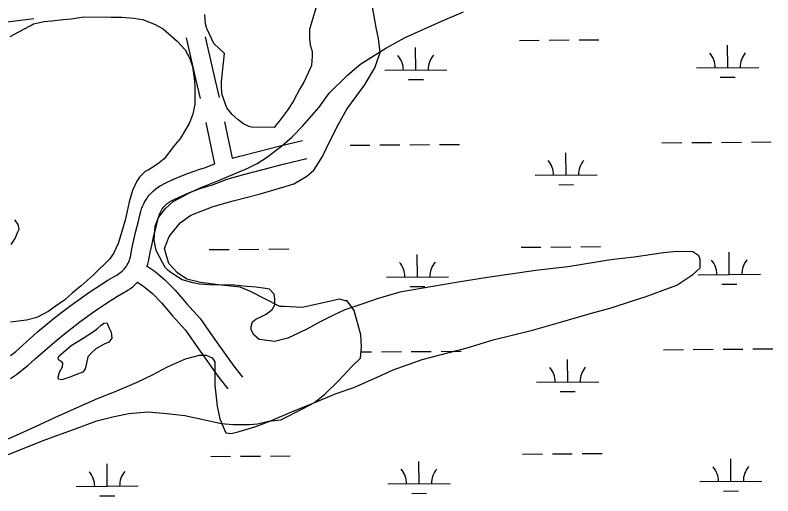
# Model space of a CAD drawing. Extents: x 3540316 to 3578335, y 553172 to 578787.
# Drawn here: x 3561886 to 3563106, y 565561 to 566334 of the extents above; entities that cross this region are included whole.
import ezdxf

# ---------------------------------------------------------------- set-up
doc = ezdxf.new("R2010")
doc.units = 0
for name, color, linetype in [('V-ROAD-CNTR', 7, 'Continuous'), ('V-SITE-VEGE', 7, 'Continuous'), ('V-TOPO-SHOR', 7, 'Continuous'), ('V-WETL-SWMP', 7, 'Continuous')]:
    doc.layers.add(name, color=color, linetype=linetype)

msp = doc.modelspace()

# ---------------------------------------------------------------- linework, layer by layer
at = {"layer": 'V-ROAD-CNTR'}
for p, q in [((3562192.9, 566161.1), (3562206.9, 566094.5)), ((3562223.3, 566162.5), (3562235.6, 566103.8))]:
    msp.add_line(p, q, dxfattribs=at)
for points in [[(3561916.5, 566327.9), (3561869.3, 566322.1), (3561837.4, 566317.3), (3561817.3, 566315.8)], [(3562161.5, 566297.6), (3562176.5, 566231.4), (3562183.9, 566200.1)], [(3562192, 566298.9), (3562205.7, 566238.2), (3562214.4, 566201.5)], [(3562235.5, 566103.7), (3562247.8, 566107.3), (3562277.3, 566114.6), (3562310.4, 566123.5), (3562348.6, 566132.4)], [(3562098.3, 565929.7), (3562099.6, 565933.7), (3562100.8, 565938), (3562103.6, 565952.4), (3562106.5, 565966.1), (3562109.6, 565979.7), (3562112.9, 565993.3), (3562116.6, 566007.1), (3562117.3, 566010.1), (3562118.1, 566012.5), (3562119, 566014.8), (3562120, 566017.1), (3562121.2, 566019.3), (3562122.5, 566021.5), (3562123.9, 566023.6), (3562125.5, 566025.5), (3562127.2, 566027.4), (3562129, 566029.2), (3562130.9, 566030.8), (3562132.9, 566032.3), (3562134.7, 566033.5), (3562142.2, 566037.3), (3562150.4, 566041.3), (3562158.6, 566045), (3562167, 566048.6), (3562175.5, 566051.9), (3562184, 566055), (3562192.6, 566057.9), (3562201.9, 566060.7), (3562228.9, 566070.6), (3562255.6, 566078.3), (3562284.8, 566085.6), (3562317.7, 566094.4), (3562355.4, 566103.2)], [(3561878.9, 565786.8), (3561887.1, 565793.2), (3561898.3, 565803.5), (3561910.3, 565814.1), (3561922.3, 565824.6), (3561934.6, 565834.8), (3561946.9, 565844.9), (3561959.4, 565854.8), (3561972.1, 565864.5), (3561982.3, 565872.1), (3561992.7, 565879.6), (3562003.2, 565886.9), (3562013.8, 565894), (3562024.5, 565900.9), (3562035.4, 565907.6), (3562046.6, 565914.3), (3562049.7, 565916), (3562052, 565917.3), (3562054.2, 565918.8), (3562056.3, 565920.5), (3562058.3, 565922.2), (3562060.2, 565924.1), (3562062, 565926.1), (3562063.7, 565928.2), (3562065.2, 565930.3), (3562066.6, 565932.6), (3562067.9, 565934.9), (3562069, 565937.3), (3562070, 565939.8), (3562070.9, 565942.3), (3562071.6, 565944.8), (3562074.2, 565958.4), (3562077.2, 565972.5), (3562080.4, 565986.7), (3562083.9, 566000.7), (3562087.5, 566014.5), (3562088.4, 566018.2), (3562089.7, 566022.3), (3562091.3, 566026.4), (3562093.1, 566030.4), (3562095.1, 566034.3), (3562097.4, 566038), (3562099.9, 566041.6), (3562102.6, 566045), (3562105.6, 566048.2), (3562108.7, 566051.3), (3562112, 566054.1), (3562115.5, 566056.8), (3562119.5, 566059.4), (3562128.8, 566064.2), (3562137.7, 566068.5), (3562146.6, 566072.5), (3562155.7, 566076.3), (3562164.9, 566079.9), (3562174.1, 566083.3), (3562183.4, 566086.4), (3562192.3, 566089.2), (3562207, 566094.6)], [(3562098.5, 565930.3), (3562111.3, 565921.5), (3562127.3, 565908.4), (3562143.8, 565891.7), (3562162.1, 565870.1), (3562184, 565846), (3562205.7, 565814.7), (3562238.1, 565769.3), (3562252, 565751.9)], [(3561878.9, 565749.5), (3561888.1, 565756.2), (3561897.2, 565763), (3561906.5, 565770.3), (3561918.5, 565781.3), (3561930.1, 565791.6), (3561941.8, 565801.7), (3561953.7, 565811.7), (3561965.7, 565821.5), (3561977.9, 565831.1), (3561990.2, 565840.6), (3562000, 565847.9), (3562010, 565855.1), (3562020.1, 565862.1), (3562030.2, 565868.9), (3562040.6, 565875.5), (3562051, 565882), (3562061.2, 565888.1), (3562064.4, 565889.8), (3562068.2, 565892.1), (3562071.9, 565894.6), (3562075.4, 565897.3), (3562078.7, 565900.2), (3562081.9, 565903.3), (3562083.4, 565905.1)], [(3562083, 565904.5), (3562093.3, 565897.5), (3562107.1, 565886.2), (3562121.7, 565871.4), (3562139.6, 565850.4), (3562160.4, 565827.2), (3562181.2, 565797.5), (3562214.1, 565751.2), (3562228.6, 565733.1)]]:
    msp.add_lwpolyline(points, dxfattribs=at)
at = {"layer": 'V-SITE-VEGE'}
for points in [[(3562370, 566345.4), (3562363.4, 566323.9), (3562360.1, 566311.1), (3562360, 566296), (3562361, 566286.3), (3562364.1, 566275.5), (3562364.1, 566268), (3562362.9, 566252.9), (3562358.5, 566242.2), (3562350.8, 566226.1), (3562344.3, 566215.4), (3562333.4, 566195.1), (3562324.7, 566181.2), (3562311.6, 566164), (3562306.2, 566157.6), (3562303, 566153.3), (3562266.4, 566153.6), (3562262.1, 566154.7), (3562253.5, 566159.1), (3562245, 566165.6), (3562235.3, 566174.3), (3562226.8, 566185.1), (3562219.4, 566205.6), (3562218.4, 566216.4), (3562218.5, 566227.1), (3562223.2, 566272.3), (3562206.1, 566288.5), (3562194.4, 566312.3), (3562192.3, 566319.8), (3562191.4, 566334.9)], [(3562246.6, 565664.3), (3562273.5, 565672.7), (3562296.2, 565681.1), (3562336.1, 565698), (3562362, 565708.6), (3562403, 565725.5), (3562431.1, 565735), (3562468.8, 565751.9), (3562494.7, 565763.5), (3562541.1, 565780.4), (3562613.4, 565799.2), (3562655.4, 565811.8), (3562719, 565827.5), (3562760, 565839), (3562813.9, 565854.7), (3562845.1, 565863.1), (3562879.6, 565874.7), (3562900.1, 565881), (3562929.2, 565891.5), (3562950.8, 565900), (3562976.8, 565917), (3562988.7, 565927.7), (3562988.8, 565941.6), (3562986.7, 565947), (3562977, 565953.6), (3562951.2, 565953.8), (3562929.7, 565951.8), (3562882.3, 565944.6), (3562844.6, 565940.6), (3562775.7, 565929.3), (3562724, 565923.2), (3562646.5, 565911.9), (3562599.1, 565904.8), (3562539.8, 565894.5), (3562505.4, 565888.3), (3562468.7, 565877.8), (3562447.1, 565870.4), (3562416.9, 565859.9), (3562398.6, 565851.4), (3562377, 565840.8), (3562355.4, 565829.1), (3562325.2, 565814.3), (3562303.6, 565809.1), (3562278.9, 565812.5), (3562270.3, 565820.1), (3562266.1, 565827.7), (3562266.1, 565833), (3562268.3, 565840.6), (3562273.7, 565844.8), (3562282.4, 565849.1), (3562289.9, 565853.3), (3562299.7, 565860.8), (3562304, 565868.3), (3562304.1, 565877.9), (3562303.1, 565885.5), (3562295.6, 565893.1), (3562289.2, 565894.2), (3562274.1, 565896.4), (3562259.1, 565897.6), (3562238.7, 565899.9), (3562198.9, 565900.2), (3562182.7, 565901.4), (3562172, 565903.7), (3562154.8, 565908.1), (3562143, 565915.7), (3562136.6, 565920.1), (3562132.3, 565923.3), (3562128.1, 565927.7), (3562123.8, 565935.2), (3562113.2, 565955.7), (3562110.1, 565971.9), (3562111.3, 565994.5), (3562116.8, 566008.4), (3562128.8, 566023.4), (3562140.7, 566034.1), (3562165.5, 566047.9), (3562183.9, 566056.3), (3562216.3, 566069), (3562260.5, 566088), (3562275.6, 566095.5), (3562290.8, 566105), (3562314.6, 566123.1), (3562331.9, 566138.1), (3562349.2, 566156.2), (3562375.3, 566186.1), (3562391.6, 566208.6), (3562420.8, 566237.4), (3562442.5, 566255.6), (3562482.5, 566281.1), (3562513.8, 566298.1), (3562571, 566323.5), (3562607.7, 566339.3)], [(3561878, 566299.6), (3561892.1, 566307), (3561910.4, 566316.6), (3561915.8, 566319.8), (3561933.1, 566323.9), (3561944.9, 566324.9), (3561963.2, 566326.9), (3561976.2, 566327.9), (3561996.6, 566331), (3562040.7, 566330.7), (3562057.9, 566330.5), (3562077.3, 566329.3), (3562091.3, 566327.1), (3562110.6, 566319.4), (3562124.5, 566311.7), (3562146.9, 566292.2), (3562159.7, 566278.1), (3562167.2, 566264.1), (3562171.4, 566251.2), (3562174.5, 566232.8), (3562175.4, 566219.9), (3562175.2, 566190.9), (3562171.9, 566174.8), (3562166.4, 566159.7), (3562152.2, 566136.2), (3562141.4, 566123.4), (3562126.1, 566103), (3562115.3, 566094.5), (3562100.2, 566084.9), (3562095.9, 566082.8), (3562086.1, 566073.2), (3562081.8, 566066.8), (3562075.2, 566051.8), (3562069.7, 566033.5), (3562066.3, 566018.5), (3562063, 566004.5), (3562056.4, 565980.9), (3562052, 565967), (3562044.3, 565950.9), (3562037.8, 565941.3), (3562011.8, 565915.6), (3561992.3, 565898.6), (3561978.2, 565886.8), (3561966.3, 565876.2), (3561949, 565864.5), (3561940.4, 565858.1), (3561920.9, 565847.5), (3561904.7, 565843.3), (3561878.9, 565840.2)], [(3561879.8, 565965), (3561886.4, 565974.7), (3561890.7, 565985.4), (3561892.9, 565989.7), (3561890.8, 565997.2), (3561885.5, 566004.8)], [(3561865.6, 565648.9), (3561888.3, 565658.4), (3561925, 565675.3), (3561949.8, 565687), (3561990.8, 565704.9), (3562018.9, 565717.6), (3562045.9, 565728.2), (3562082.6, 565744), (3562107.4, 565755.7), (3562131.2, 565768.4), (3562160.3, 565781.1), (3562182.9, 565787.4), (3562193.7, 565787.3), (3562203.4, 565782.9), (3562207.6, 565776.5), (3562207.3, 565738.8), (3562211.4, 565705.4), (3562215.5, 565685), (3562220.8, 565672), (3562225, 565662.3), (3562233.6, 565661.2), (3562246.6, 565664.3)]]:
    msp.add_lwpolyline(points, dxfattribs=at)
at = {"layer": 'V-TOPO-SHOR'}
msp.add_lwpolyline([(3561960.5, 565788.7), (3561976.1, 565802.6), (3561995.8, 565814.4), (3562012.3, 565825.2), (3562018.8, 565830.2), (3562024.6, 565835.6), (3562028.9, 565838.8), (3562033.5, 565839.2), (3562035, 565837), (3562037.2, 565831.6), (3562040.8, 565824.1), (3562041.6, 565814.7), (3562037.2, 565808.2), (3562029.3, 565805), (3562016, 565797.3), (3562009.2, 565791), (3562003.4, 565784.3), (3562000.8, 565774.2), (3561998.9, 565765.1), (3561995.2, 565759.9), (3561986.4, 565756.5), (3561974.2, 565752), (3561961.3, 565747.3), (3561956.1, 565748.4), (3561955.2, 565751.7), (3561957.5, 565760), (3561962.3, 565768.6), (3561963, 565774.1), (3561960.9, 565777.2), (3561957.8, 565778.5), (3561956.1, 565779.6), (3561955.5, 565782.9), (3561957.2, 565785.9), (3561960.5, 565788.7)], dxfattribs=at)
at = {"layer": 'V-WETL-SWMP'}
for p, q in [((3562467, 566314.3), (3562447.5, 566423.4)), ((3562471, 566296.2), (3562467, 566314.3)), ((3562473.6, 566274), (3562471, 566296.2)), ((3562697.7, 566293.4), (3562729.7, 566293.7)), ((3562745.7, 566293.8), (3562777.7, 566294)), ((3562793.7, 566294.1), (3562825.7, 566294.4)), ((3563032.9, 566249.6), (3563032.6, 566285.6)), ((3562465.1, 566249.1), (3562473.6, 566274)), ((3562531, 566245.7), (3562530.7, 566281.7)), ((3562448.2, 566221.4), (3562465.1, 566249.1)), ((3562481, 566245.3), (3562581, 566246.1)), ((3562982.9, 566249.2), (3563082.9, 566249.9)), ((3563021, 566234), (3563045, 566234.2)), ((3562420.1, 566182.7), (3562448.2, 566221.4)), ((3562519.1, 566230.2), (3562543.1, 566230.4)), ((3562406.1, 566157.8), (3562420.1, 566182.7)), ((3562392, 566130.1), (3562406.1, 566157.8)), ((3562380.7, 566106.6), (3562392, 566130.1)), ((3562425.1, 566124.8), (3562457.1, 566125)), ((3562473.1, 566125.2), (3562505.1, 566125.4)), ((3562521.1, 566125.5), (3562553.1, 566125.8)), ((3562569.1, 566125.9), (3562601.1, 566126.2)), ((3562927, 566128.7), (3562959, 566128.9)), ((3562975, 566129), (3563007, 566129.3)), ((3563023, 566129.4), (3563055, 566129.7)), ((3563071, 566129.8), (3563103, 566130)), ((3562772.8, 566076.7), (3562772.5, 566112.7)), ((3562366.6, 566084.5), (3562380.7, 566106.6)), ((3562355.4, 566074.9), (3562366.6, 566084.5)), ((3562722.8, 566076.4), (3562822.8, 566077.1)), ((3562334.5, 566062.5), (3562355.4, 566074.9)), ((3562278.8, 566046.3), (3562320.6, 566058.5)), ((3562320.6, 566058.5), (3562334.5, 566062.5)), ((3562760.9, 566061.2), (3562784.9, 566061.4)), ((3562237, 566035.5), (3562278.8, 566046.3)), ((3562205, 566026), (3562237, 566035.5)), ((3562168.8, 566012.4), (3562205, 566026)), ((3562152, 566000), (3562168.8, 566012.4)), ((3562133.8, 565977.9), (3562152, 566000)), ((3562126.7, 565958.5), (3562133.8, 565977.9)), ((3562129.4, 565948.8), (3562126.7, 565958.5)), ((3562198.4, 565956.9), (3562230.4, 565957.1)), ((3562246.4, 565957.2), (3562278.4, 565957.5)), ((3562294.4, 565957.6), (3562326.4, 565957.9)), ((3562700.3, 565960.7), (3562732.3, 565961)), ((3562748.3, 565961.1), (3562780.3, 565961.4)), ((3562796.3, 565961.5), (3562828.3, 565961.7)), ((3562133.5, 565934.8), (3562129.4, 565948.8)), ((3562533.6, 565913), (3562533.3, 565949)), ((3563035.5, 565916.9), (3563035.2, 565952.9)), ((3562147.3, 565919.5), (3562133.5, 565934.8)), ((3562162.5, 565909.6), (3562147.3, 565919.5)), ((3562985.5, 565916.5), (3563085.5, 565917.3)), ((3562184.7, 565903.9), (3562162.5, 565909.6)), ((3562483.6, 565912.6), (3562583.6, 565913.4)), ((3562218, 565899.5), (3562184.7, 565903.9)), ((3562248.5, 565896.5), (3562218, 565899.5)), ((3562265.1, 565889.4), (3562248.5, 565896.5)), ((3562521.7, 565897.5), (3562545.7, 565897.7)), ((3563023.6, 565901.4), (3563047.6, 565901.6)), ((3562312.2, 565865.4), (3562265.1, 565889.4)), ((3562384.4, 565871.8), (3562348.3, 565863.8)), ((3562408.1, 565877.2), (3562384.4, 565871.8)), ((3562417.8, 565874.4), (3562408.1, 565877.2)), ((3562420.6, 565874.3), (3562417.8, 565874.4)), ((3562431.6, 565859), (3562420.6, 565874.3)), ((3562319.1, 565865.4), (3562312.2, 565865.4)), ((3562348.3, 565863.8), (3562319.1, 565865.4)), ((3562442.4, 565820), (3562431.6, 565859)), ((3562443.6, 565800.5), (3562442.4, 565820)), ((3562442.1, 565782.5), (3562443.6, 565800.5)), ((3562929.5, 565796), (3562961.5, 565796.2)), ((3562977.5, 565796.4), (3563009.5, 565796.6)), ((3563025.5, 565796.7), (3563057.5, 565797)), ((3563073.5, 565797.1), (3563105.5, 565797.4)), ((3562428.1, 565768.7), (3562442.1, 565782.5)), ((3562442.9, 565792.3), (3562459.7, 565792.4)), ((3562475.7, 565792.5), (3562507.7, 565792.8)), ((3562523.7, 565792.9), (3562555.7, 565793.1)), ((3562571.7, 565793.2), (3562603.7, 565793.5)), ((3562775.4, 565744.1), (3562775.1, 565780.1)), ((3562407.1, 565746.6), (3562428.1, 565768.7)), ((3562384.7, 565724.6), (3562407.1, 565746.6)), ((3562725.4, 565743.7), (3562825.4, 565744.5)), ((3562367.9, 565710.8), (3562384.7, 565724.6)), ((3562763.5, 565728.5), (3562787.5, 565728.7)), ((3562349.8, 565701.2), (3562367.9, 565710.8)), ((3562313.6, 565683.4), (3562349.8, 565701.2)), ((3562017.7, 565681.5), (3562045.5, 565688.3)), ((3562045.5, 565688.3), (3562069.2, 565693.6)), ((3562069.2, 565693.6), (3562099.7, 565696.2)), ((3562099.7, 565696.2), (3562130.3, 565693.2)), ((3562130.3, 565693.2), (3562159.4, 565690.2)), ((3562159.4, 565690.2), (3562191.3, 565683)), ((3561980.1, 565667.9), (3562017.7, 565681.5)), ((3562191.3, 565683), (3562217.7, 565677.2)), ((3562217.7, 565677.2), (3562237.1, 565675.7)), ((3562237.1, 565675.7), (3562263.5, 565675.5)), ((3562263.5, 565675.5), (3562276, 565676.8)), ((3562276, 565676.8), (3562294.1, 565680.8)), ((3562294.1, 565680.8), (3562313.6, 565683.4)), ((3561935.5, 565651.6), (3561980.1, 565667.9)), ((3561864.4, 565622.9), (3561935.5, 565651.6)), ((3562200.9, 565624.2), (3562232.9, 565624.5)), ((3562248.9, 565624.6), (3562280.9, 565624.8)), ((3562296.9, 565624.9), (3562328.9, 565625.2)), ((3562702.8, 565628.1), (3562734.8, 565628.3)), ((3562750.8, 565628.4), (3562782.8, 565628.7)), ((3562798.8, 565628.8), (3562830.8, 565629.1)), ((3562034.2, 565576.5), (3562034, 565612.5)), ((3562536.1, 565580.4), (3562535.9, 565616.4)), ((3563038, 565584.2), (3563037.8, 565620.2)), ((3561984.2, 565576.1), (3562084.2, 565576.9)), ((3562486.1, 565580), (3562586.1, 565580.7)), ((3562988, 565583.8), (3563088, 565584.6)), ((3562524.3, 565564.8), (3562548.3, 565565)), ((3563026.1, 565568.7), (3563050.1, 565568.9)), ((3562022.4, 565561), (3562046.4, 565561.2))]:
    msp.add_line(p, q, dxfattribs=at)
for centre, start, end in [((3562977.7, 566249.6), 359.6699, 41.2135), ((3563088.1, 566250.5), 139.6699, 181.2135), ((3562475.8, 566245.7), 359.6699, 41.2135), ((3562586.2, 566246.6), 139.6699, 181.2135), ((3562717.5, 566076.8), 359.6699, 41.2135), ((3562828, 566077.6), 139.6699, 181.2135), ((3562478.3, 565913.1), 359.6699, 41.2135), ((3562588.8, 565913.9), 139.6699, 181.2135), ((3562980.2, 565916.9), 359.6699, 41.2135), ((3563090.7, 565917.8), 139.6699, 181.2135), ((3562720.1, 565744.1), 359.6699, 41.2135), ((3562830.6, 565745), 139.6699, 181.2135), ((3561979, 565576.5), 359.6699, 41.2135), ((3562089.5, 565577.4), 139.6699, 181.2135), ((3562480.9, 565580.4), 359.6699, 41.2135), ((3562591.4, 565581.3), 139.6699, 181.2135), ((3562982.8, 565584.3), 359.6699, 41.2135), ((3563093.3, 565585.1), 139.6699, 181.2135)]:
    msp.add_arc(centre, 35.2, start, end, dxfattribs=at)

doc.saveas('drawing.dxf')
